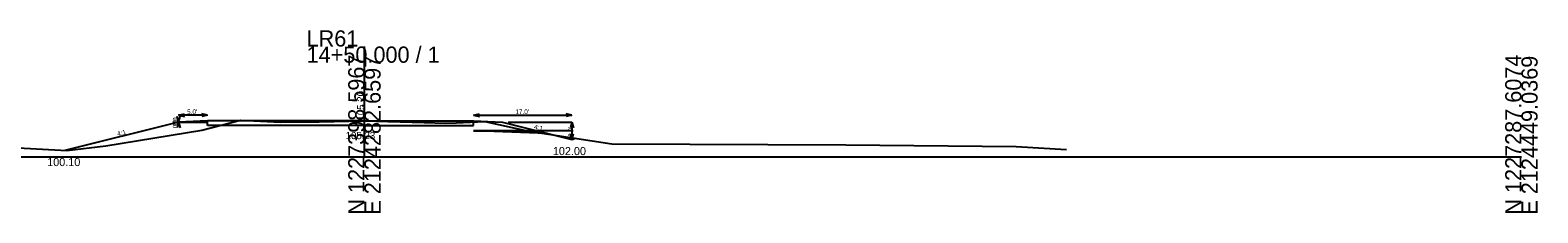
# Model space of a CAD drawing. Extents: x -26 to 1403, y -10 to 9574.
# Drawn here: x 1142.2 to 1402.8, y 4490.3 to 4521.9 of the extents above; entities that cross this region are included whole.
import ezdxf

# ---------------------------------------------------------------- set-up
doc = ezdxf.new("R2010")
doc.units = 0
for name, color, linetype in [('XS_CELL', 7, 'Continuous'), ('XS_P_FINISHED_GRADE', 7, 'Continuous'), ('XS_P_FINISHED_GRADE_ELEV_TX', 7, 'Continuous'), ('XS_P_SUBGRADE_GRANULAR', 7, 'Continuous'), ('XS_P_SUBGRADE_PAVEMENT', 7, 'Continuous'), ('XS_P_TX_CLEARZONE', 7, 'Continuous'), ('XS_P_TX_DCH', 7, 'Continuous'), ('XS_P_TX_FS_BS', 7, 'Continuous'), ('XS_X_GROUND', 7, 'Continuous'), ('XS_X_GROUND_TX', 7, 'Continuous')]:
    doc.layers.add(name, color=color, linetype=linetype)

msp = doc.modelspace()

# ---------------------------------------------------------------- linework, layer by layer
at = {"layer": 'XS_CELL'}
for p, q in [((1200, 4500), (1200, 4519.08)), ((1000, 4500), (1200, 4500)), ((1200, 4500), (1400, 4500))]:
    msp.add_line(p, q, dxfattribs=at)
at = {"layer": 'XS_P_FINISHED_GRADE'}
for p, q in [((1172.89, 4506.2), (1167.88, 4506)), ((1200, 4506.2), (1172.89, 4506.2)), ((1200, 4506.2), (1218.87, 4506.2)), ((1218.87, 4506.2), (1223.87, 4506)), ((1167.88, 4506), (1148.23, 4501.1)), ((1223.87, 4506), (1235.87, 4503)), ((1235.87, 4503), (1236.51, 4503.21))]:
    msp.add_line(p, q, dxfattribs=at)
at = {"layer": 'XS_P_SUBGRADE_GRANULAR'}
for p, q in [((1167.68, 4506), (1172.89, 4506)), ((1172.89, 4506), (1170.89, 4506)), ((1236.07, 4504.5), (1218.87, 4504.5)), ((1218.87, 4504.5), (1220.87, 4504.5)), ((1220.87, 4504.5), (1231.59, 4504.07))]:
    msp.add_line(p, q, dxfattribs=at)
at = {"layer": 'XS_P_SUBGRADE_PAVEMENT'}
for p, q in [((1172.89, 4505.45), (1172.89, 4506.2)), ((1218.87, 4505.45), (1218.87, 4506.2)), ((1200, 4505.45), (1172.89, 4505.45)), ((1200, 4505.45), (1218.87, 4505.45))]:
    msp.add_line(p, q, dxfattribs=at)
at = {"layer": 'XS_P_TX_CLEARZONE'}
for p, q in [((1167.88, 4506), (1167.63, 4507)), ((1167.88, 4507.2), (1168.88, 4507.45)), ((1167.88, 4507.2), (1168.88, 4506.95)), ((1172.89, 4507.2), (1167.88, 4507.2)), ((1167.88, 4506), (1168.13, 4507)), ((1172.89, 4507.2), (1171.89, 4507.45)), ((1172.89, 4507.2), (1171.89, 4506.95)), ((1218.87, 4507.2), (1219.87, 4507.45)), ((1218.87, 4507.2), (1219.87, 4506.95)), ((1218.87, 4507.2), (1235.87, 4507.2)), ((1235.87, 4507.2), (1234.87, 4507.45)), ((1235.87, 4507.2), (1234.87, 4506.95)), ((1166.88, 4506), (1167.88, 4506)), ((1167.88, 4506), (1167.63, 4505)), ((1167.88, 4506), (1168.13, 4505)), ((1224.87, 4506), (1235.87, 4506)), ((1235.87, 4506), (1235.62, 4505)), ((1235.87, 4503), (1235.62, 4504)), ((1235.87, 4506), (1235.87, 4503)), ((1235.87, 4506), (1236.12, 4505)), ((1235.87, 4503), (1236.12, 4504))]:
    msp.add_line(p, q, dxfattribs=at)
at = {"layer": 'XS_X_GROUND'}
for p, q in [((1171.89, 4504.6), (1178.57, 4506.36)), ((1178.57, 4506.36), (1180.9, 4506.24)), ((1180.9, 4506.24), (1185.47, 4505.97)), ((1192.16, 4506.08), (1199.87, 4506.23)), ((1199.87, 4506.23), (1210.33, 4505.92)), ((1155.27, 4501.89), (1171.89, 4504.6)), ((1185.47, 4505.97), (1192.16, 4506.08)), ((1210.33, 4505.92), (1214.08, 4505.81)), ((1214.08, 4505.81), (1215.86, 4505.91)), ((1215.86, 4505.91), (1220.79, 4506.1)), ((1220.79, 4506.1), (1228.4, 4504.46)), ((1228.4, 4504.46), (1242.76, 4502.25)), ((1139.13, 4501.59), (1148.54, 4501.09)), ((1148.54, 4501.09), (1155.27, 4501.89)), ((1242.76, 4502.25), (1283.19, 4502.05)), ((1283.19, 4502.05), (1312.66, 4501.76)), ((1312.66, 4501.76), (1321.38, 4501.27))]:
    msp.add_line(p, q, dxfattribs=at)

# ---------------------------------------------------------------- texts
at = {"layer": 'XS_CELL'}
for s, p in [('LR61', (1190, 4519.08)), ('14+50.000 / 1', (1190, 4516.28))]:
    msp.add_text(s, height=2.8, dxfattribs=at).set_placement(p)
for s, p in [('N 1227398.5967', (1200, 4490)), ('E 2124282.6597', (1202.8, 4490)), ('N 1227287.6074', (1400, 4490)), ('E 2124449.0369', (1402.8, 4490))]:
    msp.add_text(s, height=2.8, rotation=90, dxfattribs=at).set_placement(p)
at = {"layer": 'XS_P_FINISHED_GRADE_ELEV_TX'}
msp.add_text('105.20', height=1.25, rotation=90, dxfattribs=at).set_placement((1199.98, 4506.28))
at = {"layer": 'XS_P_TX_CLEARZONE'}
for s, p in [("0.0'", (1167.68, 4504.94)), ("3.0'", (1236.07, 4503.48))]:
    msp.add_text(s, height=0.8, rotation=90, dxfattribs=at).set_placement(p)
for s, p in [("5.0'", (1169.35, 4507.4)), ("17.0'", (1226.09, 4507.4))]:
    msp.add_text(s, height=0.8, dxfattribs=at).set_placement(p)
at = {"layer": 'XS_P_TX_DCH'}
for s, p in [('102.00', (1232.57, 4500.3)), ('100.10', (1145.16, 4498.4))]:
    msp.add_text(s, height=1.4, dxfattribs=at).set_placement(p)
at = {"layer": 'XS_P_TX_FS_BS'}
for s, rotation, p in [('1:0', 90, (1167.68, 4505.29)), ('4:1', 14.0035, (1157.35, 4503.58)), ('4:1', 345.9638, (1229.26, 4504.86))]:
    msp.add_text(s, height=0.8, rotation=rotation, dxfattribs=at).set_placement(p)
at = {"layer": 'XS_X_GROUND_TX'}
msp.add_text('105.23', height=1.25, rotation=360, dxfattribs=at).set_placement((1196.75, 4503.06))

doc.saveas('drawing.dxf')
